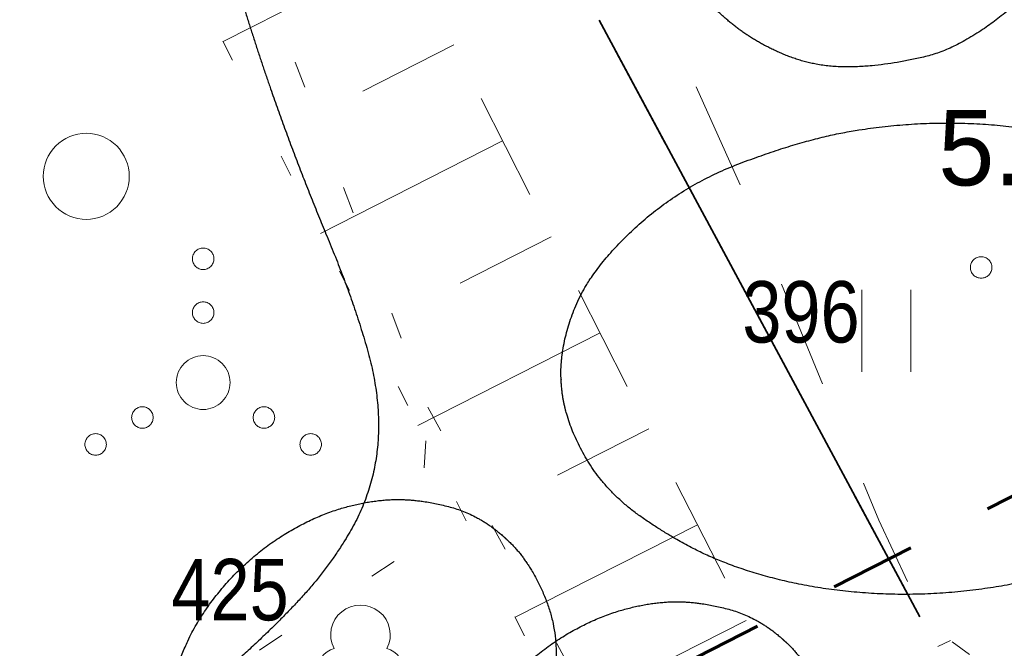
# Model space of a CAD drawing. Header units: metres. Extents: x 538891 to 1080079, y 6588829 to 13178720.
# Tile 314 of 656: x 539899.8 to 539908.95, y 6589086.47 to 6589092.31. Entities that reach past the tile are written whole.
import ezdxf

# ---------------------------------------------------------------- set-up
doc = ezdxf.new("R2010")
doc.units = ezdxf.units.M
doc.header["$LTSCALE"] = 0.4
for name, pattern in [('KATASTRIPIIR', [17.5, 10, -2.5, 2.5, -2.5]), ('KOLVIK', [3.125, 0.625, -2.5]), ('KRUUSKILL', [5, 2.5, -2.5]), ('NOLVAALL', [3, 0.5, -2.5]), ('VW-02 Medium Dashed', [4, 2, -2])]:
    doc.linetypes.add(name, pattern=pattern)
for name, color, linetype in [('DENDRO', 7, 'Continuous'), ('GEO', 7, 'Continuous'), ('KINO_ASENDIPLAAN', 7, 'Continuous')]:
    doc.layers.add(name, color=color, linetype=linetype)
doc.styles.add('Arial Narrow', font='ARIALN.TTF')
doc.styles.add('HK Explorer Book', font='txt')

# ---------------------------------------------------------------- blocks, each defined once
blk = doc.blocks.new('LEHTP1')
at = {"color": 252, "linetype": 'Continuous', "lineweight": 9, "true_color": 0x888888}
for p, q in [((-0.48, 1.96), (-0.48, 1.9)), ((0.48, 1.96), (0.48, 1.9)), ((0.48, 0.95), (-0.48, 0.95)), ((0, 0), (0, 0.95)), ((0.76, 0), (0, 0))]:
    blk.add_line(p, q, dxfattribs=at)
for centre, radius, start, end in [((0, 3.04), 0.554, 332.5799, 207.4201), ((-0.38, 2.375), 0.425, 105.2441, 257.079), ((0.38, 2.375), 0.425, 282.921, 74.7559), ((-0.475, 1.425), 0.475, 90, 270), ((0.475, 1.425), 0.475, 270, 90)]:
    blk.add_arc(centre, radius, start, end, dxfattribs=at)
blk = doc.blocks.new('VQSA')
at = {"color": 7, "linetype": 'Continuous', "lineweight": 9, "flags": 128}
for points in [[(0.2, 2.3), (0.199, 2.28), (0.196, 2.261), (0.191, 2.242), (0.185, 2.223), (0.176, 2.206), (0.166, 2.189), (0.155, 2.173), (0.141, 2.159), (0.127, 2.145), (0.111, 2.134), (0.094, 2.124), (0.077, 2.115), (0.058, 2.109), (0.039, 2.104), (0.02, 2.101), (0, 2.1), (-0.02, 2.101), (-0.039, 2.104), (-0.058, 2.109), (-0.077, 2.115), (-0.094, 2.124), (-0.111, 2.134), (-0.127, 2.145), (-0.141, 2.159), (-0.155, 2.173), (-0.166, 2.189), (-0.176, 2.206), (-0.185, 2.223), (-0.191, 2.242), (-0.196, 2.261), (-0.199, 2.28), (-0.2, 2.3), (-0.199, 2.32), (-0.196, 2.339), (-0.191, 2.358), (-0.185, 2.377), (-0.176, 2.394), (-0.166, 2.411), (-0.155, 2.427), (-0.141, 2.441), (-0.127, 2.455), (-0.111, 2.466), (-0.094, 2.476), (-0.077, 2.485), (-0.058, 2.491), (-0.039, 2.496), (-0.02, 2.499), (0, 2.5), (0.02, 2.499), (0.039, 2.496), (0.058, 2.491), (0.077, 2.485), (0.094, 2.476), (0.111, 2.466), (0.127, 2.455), (0.141, 2.441), (0.155, 2.427), (0.166, 2.411), (0.176, 2.394), (0.185, 2.377), (0.191, 2.358), (0.196, 2.339), (0.199, 2.32)], [(0.2, 1.3), (0.199, 1.28), (0.196, 1.261), (0.191, 1.242), (0.185, 1.223), (0.176, 1.206), (0.166, 1.189), (0.155, 1.173), (0.141, 1.159), (0.127, 1.145), (0.111, 1.134), (0.094, 1.124), (0.077, 1.115), (0.058, 1.109), (0.039, 1.104), (0.02, 1.101), (0, 1.1), (-0.02, 1.101), (-0.039, 1.104), (-0.058, 1.109), (-0.077, 1.115), (-0.094, 1.124), (-0.111, 1.134), (-0.127, 1.145), (-0.141, 1.159), (-0.155, 1.173), (-0.166, 1.189), (-0.176, 1.206), (-0.185, 1.223), (-0.191, 1.242), (-0.196, 1.261), (-0.199, 1.28), (-0.2, 1.3), (-0.199, 1.32), (-0.196, 1.339), (-0.191, 1.358), (-0.185, 1.377), (-0.176, 1.394), (-0.166, 1.411), (-0.155, 1.427), (-0.141, 1.441), (-0.127, 1.455), (-0.111, 1.466), (-0.094, 1.476), (-0.077, 1.485), (-0.058, 1.491), (-0.039, 1.496), (-0.02, 1.499), (0, 1.5), (0.02, 1.499), (0.039, 1.496), (0.058, 1.491), (0.077, 1.485), (0.094, 1.476), (0.111, 1.466), (0.127, 1.455), (0.141, 1.441), (0.155, 1.427), (0.166, 1.411), (0.176, 1.394), (0.185, 1.377), (0.191, 1.358), (0.196, 1.339), (0.199, 1.32)], [(0.5, 0), (0.498, -0.049), (0.49, -0.098), (0.478, -0.145), (0.462, -0.191), (0.441, -0.236), (0.416, -0.278), (0.387, -0.317), (0.354, -0.354), (0.317, -0.387), (0.278, -0.416), (0.236, -0.441), (0.191, -0.462), (0.145, -0.478), (0.098, -0.49), (0.049, -0.498), (0, -0.5), (-0.049, -0.498), (-0.098, -0.49), (-0.145, -0.478), (-0.191, -0.462), (-0.236, -0.441), (-0.278, -0.416), (-0.317, -0.387), (-0.354, -0.354), (-0.387, -0.317), (-0.416, -0.278), (-0.441, -0.236), (-0.462, -0.191), (-0.478, -0.145), (-0.49, -0.098), (-0.498, -0.049), (-0.5, 0), (-0.498, 0.049), (-0.49, 0.098), (-0.478, 0.145), (-0.462, 0.191), (-0.441, 0.236), (-0.416, 0.278), (-0.387, 0.317), (-0.354, 0.354), (-0.317, 0.387), (-0.278, 0.416), (-0.236, 0.441), (-0.191, 0.462), (-0.145, 0.478), (-0.098, 0.49), (-0.049, 0.498), (0, 0.5), (0.049, 0.498), (0.098, 0.49), (0.145, 0.478), (0.191, 0.462), (0.236, 0.441), (0.278, 0.416), (0.317, 0.387), (0.354, 0.354), (0.387, 0.317), (0.416, 0.278), (0.441, 0.236), (0.462, 0.191), (0.478, 0.145), (0.49, 0.098), (0.498, 0.049)], [(-0.93, -0.65), (-0.931, -0.67), (-0.934, -0.689), (-0.939, -0.708), (-0.945, -0.727), (-0.954, -0.744), (-0.964, -0.761), (-0.975, -0.777), (-0.989, -0.791), (-1.003, -0.805), (-1.019, -0.816), (-1.036, -0.826), (-1.053, -0.835), (-1.072, -0.841), (-1.091, -0.846), (-1.11, -0.849), (-1.13, -0.85), (-1.15, -0.849), (-1.169, -0.846), (-1.188, -0.841), (-1.207, -0.835), (-1.224, -0.826), (-1.241, -0.816), (-1.257, -0.805), (-1.271, -0.791), (-1.285, -0.777), (-1.296, -0.761), (-1.306, -0.744), (-1.315, -0.727), (-1.321, -0.708), (-1.326, -0.689), (-1.329, -0.67), (-1.33, -0.65), (-1.329, -0.63), (-1.326, -0.611), (-1.321, -0.592), (-1.315, -0.573), (-1.306, -0.556), (-1.296, -0.539), (-1.285, -0.523), (-1.271, -0.509), (-1.257, -0.495), (-1.241, -0.484), (-1.224, -0.474), (-1.207, -0.465), (-1.188, -0.459), (-1.169, -0.454), (-1.15, -0.451), (-1.13, -0.45), (-1.11, -0.451), (-1.091, -0.454), (-1.072, -0.459), (-1.053, -0.465), (-1.036, -0.474), (-1.019, -0.484), (-1.003, -0.495), (-0.989, -0.509), (-0.975, -0.523), (-0.964, -0.539), (-0.954, -0.556), (-0.945, -0.573), (-0.939, -0.592), (-0.934, -0.611), (-0.931, -0.63)], [(1.33, -0.65), (1.329, -0.67), (1.326, -0.689), (1.321, -0.708), (1.315, -0.727), (1.306, -0.744), (1.296, -0.761), (1.285, -0.777), (1.271, -0.791), (1.257, -0.805), (1.241, -0.816), (1.224, -0.826), (1.207, -0.835), (1.188, -0.841), (1.169, -0.846), (1.15, -0.849), (1.13, -0.85), (1.11, -0.849), (1.091, -0.846), (1.072, -0.841), (1.053, -0.835), (1.036, -0.826), (1.019, -0.816), (1.003, -0.805), (0.989, -0.791), (0.975, -0.777), (0.964, -0.761), (0.954, -0.744), (0.945, -0.727), (0.939, -0.708), (0.934, -0.689), (0.931, -0.67), (0.93, -0.65), (0.931, -0.63), (0.934, -0.611), (0.939, -0.592), (0.945, -0.573), (0.954, -0.556), (0.964, -0.539), (0.975, -0.523), (0.989, -0.509), (1.003, -0.495), (1.019, -0.484), (1.036, -0.474), (1.053, -0.465), (1.072, -0.459), (1.091, -0.454), (1.11, -0.451), (1.13, -0.45), (1.15, -0.451), (1.169, -0.454), (1.188, -0.459), (1.207, -0.465), (1.224, -0.474), (1.241, -0.484), (1.257, -0.495), (1.271, -0.509), (1.285, -0.523), (1.296, -0.539), (1.306, -0.556), (1.315, -0.573), (1.321, -0.592), (1.326, -0.611), (1.329, -0.63)], [(-1.8, -1.15), (-1.801, -1.17), (-1.804, -1.189), (-1.809, -1.208), (-1.815, -1.227), (-1.824, -1.244), (-1.834, -1.261), (-1.845, -1.277), (-1.859, -1.291), (-1.873, -1.305), (-1.889, -1.316), (-1.906, -1.326), (-1.923, -1.335), (-1.942, -1.341), (-1.961, -1.346), (-1.98, -1.349), (-2, -1.35), (-2.02, -1.349), (-2.039, -1.346), (-2.058, -1.341), (-2.077, -1.335), (-2.094, -1.326), (-2.111, -1.316), (-2.127, -1.305), (-2.141, -1.291), (-2.155, -1.277), (-2.166, -1.261), (-2.176, -1.244), (-2.185, -1.227), (-2.191, -1.208), (-2.196, -1.189), (-2.199, -1.17), (-2.2, -1.15), (-2.199, -1.13), (-2.196, -1.111), (-2.191, -1.092), (-2.185, -1.073), (-2.176, -1.056), (-2.166, -1.039), (-2.155, -1.023), (-2.141, -1.009), (-2.127, -0.995), (-2.111, -0.984), (-2.094, -0.974), (-2.077, -0.965), (-2.058, -0.959), (-2.039, -0.954), (-2.02, -0.951), (-2, -0.95), (-1.98, -0.951), (-1.961, -0.954), (-1.942, -0.959), (-1.923, -0.965), (-1.906, -0.974), (-1.889, -0.984), (-1.873, -0.995), (-1.859, -1.009), (-1.845, -1.023), (-1.834, -1.039), (-1.824, -1.056), (-1.815, -1.073), (-1.809, -1.092), (-1.804, -1.111), (-1.801, -1.13)], [(2.2, -1.15), (2.199, -1.17), (2.196, -1.189), (2.191, -1.208), (2.185, -1.227), (2.176, -1.244), (2.166, -1.261), (2.155, -1.277), (2.141, -1.291), (2.127, -1.305), (2.111, -1.316), (2.094, -1.326), (2.077, -1.335), (2.058, -1.341), (2.039, -1.346), (2.02, -1.349), (2, -1.35), (1.98, -1.349), (1.961, -1.346), (1.942, -1.341), (1.923, -1.335), (1.906, -1.326), (1.889, -1.316), (1.873, -1.305), (1.859, -1.291), (1.845, -1.277), (1.834, -1.261), (1.824, -1.244), (1.815, -1.227), (1.809, -1.208), (1.804, -1.189), (1.801, -1.17), (1.8, -1.15), (1.801, -1.13), (1.804, -1.111), (1.809, -1.092), (1.815, -1.073), (1.824, -1.056), (1.834, -1.039), (1.845, -1.023), (1.859, -1.009), (1.873, -0.995), (1.889, -0.984), (1.906, -0.974), (1.923, -0.965), (1.942, -0.959), (1.961, -0.954), (1.98, -0.951), (2, -0.95), (2.02, -0.951), (2.039, -0.954), (2.058, -0.959), (2.077, -0.965), (2.094, -0.974), (2.111, -0.984), (2.127, -0.995), (2.141, -1.009), (2.155, -1.023), (2.166, -1.039), (2.176, -1.056), (2.185, -1.073), (2.191, -1.092), (2.196, -1.111), (2.199, -1.13)]]:
    blk.add_lwpolyline(points, close=True, dxfattribs=at)
blk = doc.blocks.new('METS')
at = {"color": 7, "linetype": 'Continuous', "lineweight": 9, "flags": 128}
blk.add_lwpolyline([(0.8, 0), (0.796, -0.078), (0.785, -0.156), (0.766, -0.232), (0.739, -0.306), (0.706, -0.377), (0.665, -0.444), (0.618, -0.508), (0.566, -0.566), (0.508, -0.618), (0.444, -0.665), (0.377, -0.706), (0.306, -0.739), (0.232, -0.766), (0.156, -0.785), (0.078, -0.796), (0, -0.8), (-0.078, -0.796), (-0.156, -0.785), (-0.232, -0.766), (-0.306, -0.739), (-0.377, -0.706), (-0.444, -0.665), (-0.508, -0.618), (-0.566, -0.566), (-0.618, -0.508), (-0.665, -0.444), (-0.706, -0.377), (-0.739, -0.306), (-0.766, -0.232), (-0.785, -0.156), (-0.796, -0.078), (-0.8, 0), (-0.796, 0.078), (-0.785, 0.156), (-0.766, 0.232), (-0.739, 0.306), (-0.706, 0.377), (-0.665, 0.444), (-0.618, 0.508), (-0.566, 0.566), (-0.508, 0.618), (-0.444, 0.665), (-0.377, 0.706), (-0.306, 0.739), (-0.232, 0.766), (-0.156, 0.785), (-0.078, 0.796), (0, 0.8), (0.078, 0.796), (0.156, 0.785), (0.232, 0.766), (0.306, 0.739), (0.377, 0.706), (0.444, 0.665), (0.508, 0.618), (0.566, 0.566), (0.618, 0.508), (0.665, 0.444), (0.706, 0.377), (0.739, 0.306), (0.766, 0.232), (0.785, 0.156), (0.796, 0.078)], close=True, dxfattribs=at)
blk = doc.blocks.new('HEIN')
at = {"color": 7, "linetype": 'Continuous', "lineweight": 9}
for p, q in [((-0.455, 0.761), (-0.455, -0.761)), ((0.455, 0.761), (0.455, -0.761))]:
    blk.add_line(p, q, dxfattribs=at)

msp = doc.modelspace()

# ---------------------------------------------------------------- linework, layer by layer
at = {"layer": 'DENDRO', "color": 30, "linetype": 'Continuous', "lineweight": 25, "true_color": 0xff7f00}
for points, knots in [([(539908.8709, 6589097.7843), (539908.8515, 6589097.7905), (539908.8322, 6589097.7967), (539908.467, 6589097.9091), (539907.545, 6589097.7995), (539906.7389, 6589097.2573), (539906.0984, 6589096.5655), (539905.6673, 6589095.5983), (539905.4969, 6589094.771), (539905.508, 6589093.9819), (539905.7701, 6589092.9646), (539906.2603, 6589092.3875), (539906.6838, 6589092.0694), (539907.2193, 6589091.8611), (539907.8508, 6589091.876), (539908.5913, 6589092.0538), (539909.5313, 6589092.8529), (539910.0506, 6589093.744), (539910.3109, 6589094.5555), (539910.4166, 6589095.8048), (539909.9482, 6589097.0235), (539909.2694, 6589097.6468), (539908.9096, 6589097.7718), (539908.8902, 6589097.778), (539908.8709, 6589097.7843)], [0, 0, 0, 0.002786, 0.002786, 0.055124, 0.107462, 0.159799, 0.212137, 0.264475, 0.316813, 0.369151, 0.421489, 0.473827, 0.526165, 0.578503, 0.63084, 0.683178, 0.735516, 0.787854, 0.840192, 0.89253, 0.944868, 0.997206, 0.997206, 1, 1, 1]), ([(539904.8329, 6589088.9381), (539904.834, 6589088.9211), (539904.8351, 6589088.904), (539904.861, 6589088.5863), (539905.2442, 6589087.9153), (539905.941, 6589087.4353), (539906.5603, 6589087.1712), (539907.3139, 6589086.9991), (539908.152, 6589086.9511), (539909.0013, 6589087.0408), (539909.7838, 6589087.2567), (539910.769, 6589087.7341), (539911.4495, 6589088.5019), (539911.6225, 6589089.0978), (539911.6228, 6589089.5774), (539911.4075, 6589090.0577), (539911.0283, 6589090.5716), (539910.216, 6589091.02), (539909.5253, 6589091.2428), (539908.7217, 6589091.356), (539907.8677, 6589091.3352), (539907.0426, 6589091.1795), (539905.9492, 6589090.7649), (539905.1136, 6589090.0004), (539904.8192, 6589089.29), (539904.8307, 6589088.9721), (539904.8318, 6589088.9551), (539904.8329, 6589088.9381)], [0, 0, 0, 0.002421, 0.002421, 0.047655, 0.092889, 0.138124, 0.183358, 0.228592, 0.273826, 0.319061, 0.364295, 0.409529, 0.454763, 0.499997, 0.545232, 0.590466, 0.6357, 0.680934, 0.726169, 0.771403, 0.816637, 0.861871, 0.907105, 0.95234, 0.997574, 0.997574, 1, 1, 1])]:
    msp.add_open_spline(points, degree=2, knots=knots, dxfattribs=at)
at = {"layer": 'DENDRO', "color": 82, "linetype": 'Continuous', "lineweight": 25, "true_color": 0x33cc00}
msp.add_open_spline([(539895.8692, 6589096.0483), (539895.671, 6589095.9839), (539895.2709, 6589095.8462), (539895.0661, 6589095.7729), (539894.9752, 6589095.7405), (539894.8155, 6589095.6834), (539894.3492, 6589095.5184), (539893.2983, 6589095.1152), (539892.1623, 6589094.6371), (539891.1128, 6589094.3721), (539889.9071, 6589094.4674), (539888.5512, 6589094.9051), (539887.27, 6589095.1497), (539886.3211, 6589095.0429), (539885.356, 6589094.7079), (539883.979, 6589093.9303), (539882.388, 6589092.9638), (539880.8048, 6589092.2913), (539879.2774, 6589091.6802), (539877.828, 6589090.8249), (539876.6639, 6589089.5447), (539876.379, 6589088.0802), (539876.8067, 6589086.8534), (539877.6871, 6589085.5258), (539879.2796, 6589083.8819), (539880.7421, 6589082.621), (539882.1486, 6589081.5082), (539883.5481, 6589080.483), (539884.5684, 6589079.538), (539885.3476, 6589078.598), (539886.1215, 6589077.3665), (539886.9267, 6589075.7139), (539887.7539, 6589073.744), (539888.5691, 6589071.687), (539889.3416, 6589069.7544), (539890.0411, 6589068.1577), (539890.6332, 6589067.1287), (539891.1101, 6589066.7587), (539891.5131, 6589066.8797), (539891.8796, 6589067.3434), (539892.2476, 6589067.9984), (539892.7574, 6589068.8653), (539893.671, 6589069.8093), (539895.0149, 6589070.5674), (539896.6699, 6589071.1354), (539898.4824, 6589071.6765), (539899.7992, 6589072.3381), (539900.3979, 6589073.0174), (539900.732, 6589073.852), (539900.8204, 6589075.2376), (539900.7496, 6589076.8982), (539900.8967, 6589078.3899), (539901.0767, 6589079.7925), (539901.0181, 6589081.2319), (539900.6839, 6589082.7214), (539900.4438, 6589084.0813), (539900.6689, 6589085.1298), (539901.3048, 6589085.9031), (539902.0601, 6589086.5586), (539902.6914, 6589087.2277), (539903.0939, 6589087.9563), (539903.1609, 6589088.7865), (539902.8899, 6589089.7282), (539902.4717, 6589090.7305), (539902.0966, 6589091.7409), (539901.7672, 6589092.7876), (539901.3812, 6589093.949), (539900.8587, 6589095.2627), (539900.1943, 6589096.4211), (539899.3827, 6589097.0447), (539898.4666, 6589097.0158), (539897.5777, 6589096.683), (539896.8499, 6589096.3787), (539896.2957, 6589096.1857), (539895.9684, 6589096.0805), (539895.8692, 6589096.0483)], degree=2, dxfattribs=at)
for points in [[(539904.3132, 6589087.4891), (539904.3014, 6589087.4997), (539904.2896, 6589087.5103), (539904.0649, 6589087.709), (539903.5277, 6589087.8498), (539903.0834, 6589087.8468), (539902.5771, 6589087.709), (539902.062, 6589087.4125), (539901.6116, 6589086.9706), (539901.2925, 6589086.441), (539901.0668, 6589085.6217), (539901.2104, 6589085.0234), (539901.4439, 6589084.5836), (539901.7947, 6589084.2956), (539902.19, 6589084.1419), (539902.5931, 6589084.0929), (539903.0731, 6589084.1586), (539903.5924, 6589084.3749), (539904.0847, 6589084.7487), (539904.4758, 6589085.2437), (539904.7156, 6589085.7875), (539904.8259, 6589086.5713), (539904.5543, 6589087.2634), (539904.3368, 6589087.4679), (539904.325, 6589087.4785), (539904.3132, 6589087.4891)], [(539906.9039, 6589086.5391), (539906.8922, 6589086.5496), (539906.8804, 6589086.5602), (539906.6557, 6589086.7589), (539906.1184, 6589086.8997), (539905.6742, 6589086.8967), (539905.1679, 6589086.759), (539904.6527, 6589086.4625), (539904.2024, 6589086.0205), (539903.8832, 6589085.4909), (539903.6575, 6589084.6716), (539903.8011, 6589084.0733), (539904.0347, 6589083.6335), (539904.3854, 6589083.3456), (539904.7808, 6589083.1918), (539905.1838, 6589083.1428), (539905.6638, 6589083.2085), (539906.1831, 6589083.4248), (539906.6754, 6589083.7986), (539907.0665, 6589084.2936), (539907.3063, 6589084.8374), (539907.4167, 6589085.6212), (539907.145, 6589086.3133), (539906.9275, 6589086.5179), (539906.9157, 6589086.5285), (539906.9039, 6589086.5391)]]:
    msp.add_open_spline(points, degree=2, knots=[0, 0, 0, 0.002627, 0.002627, 0.052364, 0.102101, 0.151837, 0.201574, 0.251311, 0.301047, 0.350784, 0.400521, 0.450257, 0.499994, 0.549731, 0.599467, 0.649204, 0.698941, 0.748678, 0.798414, 0.848151, 0.897888, 0.947624, 0.997361, 0.997361, 1, 1, 1], dxfattribs=at)
at = {"layer": 'GEO', "color": 8, "linetype": 'Continuous', "lineweight": 9, "true_color": 0x7d7d7d}
for p, q in [((539903.3818, 6589092.9639), (539901.6883, 6589092.1037)), ((539903.8347, 6589092.0724), (539902.9878, 6589091.6422)), ((539904.2876, 6589091.1808), (539902.5936, 6589090.3203)), ((539904.7405, 6589090.2892), (539903.8934, 6589089.8589)), ((539905.1934, 6589089.3977), (539903.4988, 6589088.5369)), ((539905.6463, 6589088.5061), (539904.7989, 6589088.0757)), ((539906.0992, 6589087.6146), (539904.4041, 6589086.7535)), ((539906.5521, 6589086.723), (539905.7044, 6589086.2924)), ((539908.3341, 6589086.4829), (539908.4526, 6589086.5383))]:
    msp.add_line(p, q, dxfattribs=at)
at = {"layer": 'GEO', "color": 35, "linetype": 'KATASTRIPIIR', "lineweight": 35, "true_color": 0xb1703a, "flags": 128}
for points in [[(539909.52, 6589298.37), (539963.84, 6589287.14), (540025.24, 6589164.24), (540045.59, 6589125.76), (540065.9, 6589087.26), (540023.2, 6589062.87), (539981.09, 6589035.92), (539947.18, 6589014.22), (539893.01, 6589114.94), (539881.52, 6589108.74), (539808.69, 6589244.05), (539909.52, 6589298.37)], [(539893.01, 6589114.94), (539947.18, 6589014.22), (539936.27, 6589007.24), (539887.49, 6589097.77), (539881.52, 6589108.74), (539893.01, 6589114.94)]]:
    msp.add_lwpolyline(points, dxfattribs=at)
at = {"layer": 'GEO', "color": 8, "linetype": 'KRUUSKILL', "lineweight": 9, "true_color": 0x7d7d7d, "flags": 128}
for points in [[(540011.3613, 6589041.2888), (539999.483, 6589044.037), (539990.951, 6589046.294), (539987.7943, 6589047.9069), (539986.231, 6589049.936), (539984.1061, 6589052.6793), (539981.225, 6589055.25), (539977.2641, 6589058.022), (539974.211, 6589059.138), (539971.788, 6589059.12), (539966.203, 6589057.671), (539961.8283, 6589055.5089), (539959.112, 6589053.188), (539955.9635, 6589050.8433), (539953.982, 6589048.674), (539950.608, 6589044.52), (539948.3182, 6589041.5698), (539946.862, 6589038.507), (539945.0154, 6589034.422), (539944.316, 6589029.874), (539944.073, 6589029.1858), (539943.744, 6589028.809), (539940.711, 6589030.749), (539937.954, 6589032.915), (539936.298, 6589034.783), (539933.6106, 6589038.5593), (539931.528, 6589042.727), (539930.229, 6589044.808), (539927.706, 6589048.698), (539926.029, 6589051.324), (539921.171, 6589059.547), (539916.928, 6589068.562), (539912.006, 6589078.713), (539910.547, 6589081.751), (539907.786, 6589087.655), (539906.536, 6589090.686), (539903.496, 6589097.44), (539902.5, 6589099.896), (539902.2698, 6589101.4471), (539902.613, 6589102.535), (539904.397, 6589103.623), (539913.397, 6589109.076), (539921.385, 6589113.409), (539927.653, 6589116.602), (539936.873, 6589121.343), (539945.3, 6589125.43), (539954.952, 6589130.091), (539964.519, 6589135.032), (539971.392, 6589138.321), (539984.191, 6589145.409), (539995.965, 6589151.917), (540000.519, 6589154.727), (540005.726, 6589157.923), (540013.561, 6589161.983), (540015.7022, 6589162.6155), (540018.399, 6589162.651), (540019.6998, 6589162.2786), (540020.831, 6589161.601), (540022.5567, 6589160.4756), (540023.816, 6589158.665), (540029.352, 6589149.619), (540035.451, 6589138.052), (540041.461, 6589127.083), (540046.1, 6589117.906), (540051.276, 6589107.053), (540054.675, 6589098.684), (540060.3216, 6589088.8694)], [(539911.055, 6589034.908), (539919.845, 6589031.584), (539931.692, 6589026.662), (539936.9278, 6589024.7374), (539937.2322, 6589028.5225), (539936.169, 6589031.608), (539935.118, 6589033.782), (539932.3684, 6589038.0109), (539930.466, 6589042.276), (539928.989, 6589044.558), (539926.779, 6589047.869), (539924.871, 6589050.718), (539919.911, 6589058.973), (539915.57, 6589067.785), (539911.294, 6589076.137), (539909.515, 6589080.05), (539906.641, 6589086.548), (539901.934, 6589095.814), (539900.097, 6589098.561), (539899.1026, 6589099.3539), (539897.999, 6589099.756), (539895.876, 6589099.775), (539895.3563, 6589099.7939), (539893.451, 6589098.987), (539890.937, 6589097.799), (539883.419, 6589093.898), (539874.4329, 6589089.31)]]:
    msp.add_lwpolyline(points, dxfattribs=at)
at = {"layer": 'GEO', "color": 8, "linetype": 'NOLVAALL', "lineweight": 9, "true_color": 0x7d7d7d, "flags": 128}
for points in [[(539898.2454, 6589099.6662), (539898.768, 6589097.11), (539901.447, 6589092.579), (539904.1564, 6589087.2415), (539906.312, 6589082.995), (539912.181, 6589069.297), (539913.6363, 6589066.1301), (539915.3084, 6589062.1073), (539914.135, 6589059.932), (539911.591, 6589062.701), (539908.2237, 6589064.3823), (539905.019, 6589068.793), (539903.753, 6589071.988), (539900.8277, 6589078.4379), (539896.539, 6589079.626), (539890.6194, 6589078.5926), (539887.3191, 6589076.9288), (539884.14, 6589074.8414)], [(539921.272, 6589064.956), (539920.157, 6589067.026), (539913.564, 6589080.659), (539911.815, 6589083.689), (539910.913, 6589084.7), (539908.2307, 6589086.704)]]:
    msp.add_lwpolyline(points, dxfattribs=at)
at = {"layer": 'GEO', "color": 252, "linetype": 'KOLVIK', "lineweight": 9, "true_color": 0x888888, "flags": 128}
for points in [[(539874.9635, 6589088.5693), (539880.0663, 6589091.2502), (539887.3843, 6589095.2469), (539889.2826, 6589094.523), (539892.586, 6589094.687), (539896.253, 6589096.638), (539898.768, 6589097.11), (539902.028, 6589092.771), (539903.5931, 6589088.705), (539903.516, 6589087.4279), (539900.8099, 6589085.6506), (539900.4308, 6589083.7101), (539901.1272, 6589079.8378), (539902.831, 6589074.482), (539902.2643, 6589073.5673), (539899.0044, 6589072.6403), (539895.7431, 6589070.3958), (539891.2759, 6589065.7986)], [(539903.5931, 6589088.705), (539907.781, 6589081.0319), (539913.1843, 6589070.4552), (539916.9843, 6589062.3973), (539915.501, 6589061.018), (539913.489, 6589058.602), (539911.7126, 6589058.5716), (539907.9201, 6589060.336), (539903.845, 6589063.99), (539900.6343, 6589073.1038)]]:
    msp.add_lwpolyline(points, dxfattribs=at)
at = {"layer": 'GEO', "color": 8, "linetype": 'Continuous', "lineweight": 9, "true_color": 0x7d7d7d, "flags": 128}
msp.add_lwpolyline([(539908.837, 6589090.005), (539908.8365, 6589089.9952), (539908.8351, 6589089.9855), (539908.8327, 6589089.976), (539908.8294, 6589089.9667), (539908.8252, 6589089.9579), (539908.8201, 6589089.9494), (539908.8143, 6589089.9416), (539908.8077, 6589089.9343), (539908.8004, 6589089.9277), (539908.7926, 6589089.9219), (539908.7841, 6589089.9168), (539908.7753, 6589089.9126), (539908.766, 6589089.9093), (539908.7565, 6589089.9069), (539908.7468, 6589089.9055), (539908.737, 6589089.905), (539908.7272, 6589089.9055), (539908.7175, 6589089.9069), (539908.708, 6589089.9093), (539908.6987, 6589089.9126), (539908.6899, 6589089.9168), (539908.6814, 6589089.9219), (539908.6736, 6589089.9277), (539908.6663, 6589089.9343), (539908.6597, 6589089.9416), (539908.6539, 6589089.9494), (539908.6488, 6589089.9579), (539908.6446, 6589089.9667), (539908.6413, 6589089.976), (539908.6389, 6589089.9855), (539908.6375, 6589089.9952), (539908.637, 6589090.005), (539908.6375, 6589090.0148), (539908.6389, 6589090.0245), (539908.6413, 6589090.034), (539908.6446, 6589090.0433), (539908.6488, 6589090.0521), (539908.6539, 6589090.0606), (539908.6597, 6589090.0684), (539908.6663, 6589090.0757), (539908.6736, 6589090.0823), (539908.6814, 6589090.0881), (539908.6899, 6589090.0932), (539908.6987, 6589090.0974), (539908.708, 6589090.1007), (539908.7175, 6589090.1031), (539908.7272, 6589090.1045), (539908.737, 6589090.105), (539908.7468, 6589090.1045), (539908.7565, 6589090.1031), (539908.766, 6589090.1007), (539908.7753, 6589090.0974), (539908.7841, 6589090.0932), (539908.7926, 6589090.0881), (539908.8004, 6589090.0823), (539908.8077, 6589090.0757), (539908.8143, 6589090.0684), (539908.8201, 6589090.0606), (539908.8252, 6589090.0521), (539908.8294, 6589090.0433), (539908.8327, 6589090.034), (539908.8351, 6589090.0245), (539908.8365, 6589090.0148)], close=True, dxfattribs=at)
at = {"layer": 'KINO_ASENDIPLAAN', "color": 140, "linetype": 'VW-02 Medium Dashed', "lineweight": 70, "true_color": 0x00bfff, "flags": 128}
msp.add_lwpolyline([(539941.0048, 6589300.3454), (539940.5217, 6589296.9546), (539974.3604, 6589288.4827), (539975.01, 6589291.078), (540000.3128, 6589286.6251), (540002.9731, 6589249.9773), (539993.0762, 6589225.0232), (540063.9301, 6589088.0629), (540060.1052, 6589086.0133), (540027.1158, 6589148.1533), (539896.3148, 6589081.3922), (539881.52, 6589108.74), (539807.2305, 6589245.4858), (539909.52, 6589298.37), (539917.166, 6589297.2556), (539927.194, 6589303.7472)], close=True, dxfattribs=at)

# ---------------------------------------------------------------- block references
at = {"layer": 'GEO', "color": 8, "true_color": 0x7d7d7d, "xscale": 0.5, "yscale": 0.5, "zscale": 0.5}
for name, p in [('METS', (539900.4161, 6589090.8517)), ('VQSA', (539901.5033, 6589088.9354)), ('HEIN', (539907.8567, 6589089.4161)), ('LEHTP1', (539902.966, 6589085.071))]:
    msp.add_blockref(name, p, dxfattribs=at)

# ---------------------------------------------------------------- texts
at = {"layer": 'DENDRO', "color": 250, "true_color": 0x333333, "char_height": 0.57083, "attachment_point": 1, "line_spacing_factor": 2.63829, "style": 'Arial Narrow'}
for s, insert in [('396', (539906.5167, 6589089.8778)), ('425', (539901.2083, 6589087.2964))]:
    msp.add_mtext(s, dxfattribs=dict(at, insert=insert))
at = {"layer": 'GEO', "color": 8, "true_color": 0x7d7d7d, "insert": (539908.0788, 6589090.7572), "char_height": 0.7, "attachment_point": 7, "line_spacing_factor": 0.25, "style": 'HK Explorer Book'}
msp.add_mtext(' 5.25', dxfattribs=at)

doc.saveas('drawing.dxf')
